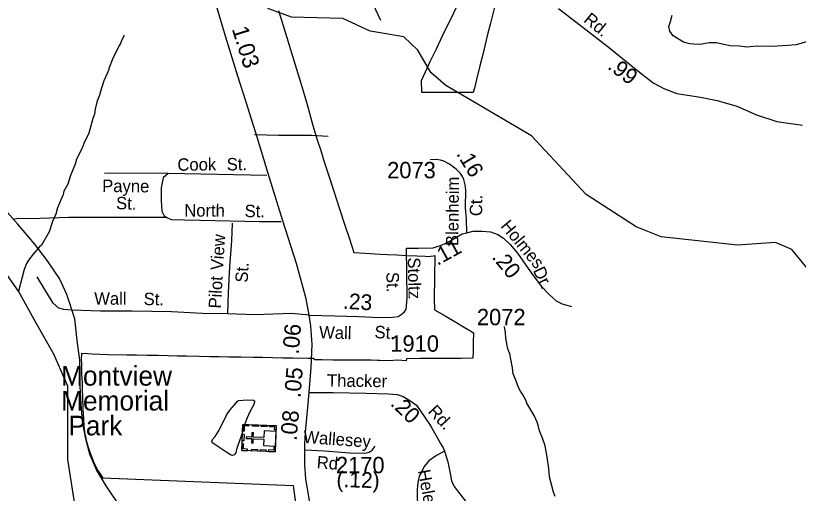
# Model space of a CAD drawing. Extents: x 1547597 to 1699558, y 810033 to 920809.
# Drawn here: x 1618448 to 1624425, y 901219 to 904868 of the extents above; entities that cross this region are included whole.
import ezdxf

# ---------------------------------------------------------------- set-up
doc = ezdxf.new("R2010")
doc.units = 0
for name, color, linetype in [('Exist Boundary Political City Limit New', 7, 'Continuous'), ('Exist Cultural Cemetery Label', 7, 'Continuous'), ('Exist Cultural Church with Cemetery CELL', 7, 'Continuous'), ('Exist Hydrographic Creek Single Shore', 7, 'Continuous'), ('Exist Hydrographic Misc Water Feature', 7, 'Continuous'), ('Exist Railroad Mainline', 7, 'Continuous'), ('Exist Road Non-System Type 51', 7, 'Continuous'), ('Exist Road Non-System Type 51 Label', 7, 'Continuous'), ('Exist Road Primary NC Attributed', 7, 'Continuous'), ('Exist Road Primary NC Service Mileage Hundredths English Label', 7, 'Continuous'), ('Exist Road Secondary Mileage Hundredths English Label', 7, 'Continuous'), ('Exist Road Secondary Type 51 Attributed', 7, 'Continuous'), ('Exist Road Secondary Type 51 Label', 7, 'Continuous'), ('Exist Road Secondary Type 51 Number Label', 7, 'Continuous'), ('Map Preparation Boundary City Limit Buffer Line', 7, 'Continuous')]:
    doc.layers.add(name, color=color, linetype=linetype)

msp = doc.modelspace()

# ---------------------------------------------------------------- linework, layer by layer
at = {"layer": 'Exist Boundary Political City Limit New'}
for points in [[(1622105.9, 904933.4), (1622075, 904811), (1622049.8, 904715.3), (1622018.2, 904582.4), (1621992.9, 904484.2), (1621966.9, 904380.4), (1621951.1, 904314.9), (1621942.4, 904282.2), (1621849.3, 904281.9), (1621763.6, 904282), (1621693, 904280.9), (1621637.7, 904281.8), (1621583.9, 904281.4), (1621548.9, 904281.9), (1621546.5, 904372), (1621577.1, 904439.8), (1621614.6, 904518.6), (1621661.7, 904615.9), (1621724.1, 904746.4), (1621776.2, 904853), (1621832, 904972.1)], [(1620454.2, 904907.5), (1620518, 904702.5), (1620582.5, 904492.3), (1620625.8, 904352.9), (1620673.2, 904189.5), (1620718.6, 904029.1), (1620749.1, 903928), (1620778.8, 903837.1), (1620804.8, 903751.4), (1620840.8, 903644.2), (1620875.7, 903535.9), (1620921.3, 903394), (1620961.4, 903269.1), (1620993.8, 903170.5), (1621030.2, 903059.3)], [(1621030.2, 903059.3), (1621115.6, 903053.5), (1621235.3, 903046.9), (1621287.2, 903044.4), (1621358.9, 903041.1), (1621431.8, 903037.4), (1621512.1, 903034.1), (1621575.3, 903030.8), (1621595.2, 903029.9), (1621615.4, 903030.7), (1621638, 903033.5), (1621650, 903035.9), (1621647.2, 902868.6), (1621644.7, 902707.8), (1621645.4, 902622.2), (1621727.7, 902574.4), (1621809.2, 902525.8), (1621867.9, 902490.6), (1621916.5, 902462.6), (1621943.5, 902446.4), (1621941.5, 902370.5), (1621941.6, 902308.6), (1621939, 902251.3), (1621850.9, 902250.1), (1621747.3, 902249.1), (1621651.8, 902248.8), (1621540.3, 902248.5), (1621432.4, 902246.2), (1621431, 902232.9), (1621363.5, 902235.8), (1621299.7, 902231.8), (1621226, 902233.9), (1621211.6, 902234.7), (1621162.8, 902236), (1621074.4, 902236.1), (1620986.3, 902236.6), (1620922, 902235.5), (1620892.4, 902235.9), (1620869, 902237.6), (1620788.3, 902238.1), (1620729.5, 902238.1), (1620727.8, 902249.9), (1620679.1, 902250.3), (1620565.3, 902251.3), (1620488.9, 902252.2), (1620409.8, 902253.9), (1620333.4, 902256.4), (1620263.2, 902258.1), (1620168.1, 902258.6), (1620076.5, 902260.3), (1620002.1, 902262.4), (1619933.5, 902263.3), (1619853.2, 902265), (1619751.9, 902266.4), (1619683.3, 902267.2), (1619612.7, 902269.8), (1619534.4, 902271.5), (1619450.2, 902272.8), (1619369.9, 902274.9), (1619295.9, 902275.8), (1619158.3, 902277.6), (1619090.1, 902279.3), (1619032, 902281.7), (1618997.2, 902284.2), (1618951.3, 902286.7), (1618950.4, 902280.7)], [(1618950.4, 902280.7), (1618950.4, 902280.7), (1618949.2, 902245.9), (1618950, 902203), (1618951.6, 902135.8), (1618954.9, 902062.9), (1618956.1, 902004), (1618958.9, 901957.2), (1618962.2, 901860.6), (1618966.6, 901791), (1618969.9, 901728.9), (1618976.8, 901675.2), (1618989.4, 901615.9), (1618999.9, 901579.1), (1619013.7, 901533.8), (1619031.2, 901488.6), (1619048.6, 901447.3), (1619075, 901392.8), (1619110.3, 901339.5), (1619111.8, 901337)], [(1619111.8, 901337), (1620566.7, 901279.3), (1620585.7, 901146.2), (1620652.2, 901013.1), (1620424.2, 901003.6), (1620424.2, 900870.4), (1620690.3, 900879.9), (1620956.3, 899872.1), (1620889.8, 899872.1), (1620804.3, 899872.1), (1620823.3, 899796), (1619660.2, 899769.3), (1619727, 899271.9), (1619905.3, 898529.4), (1619979.6, 898212.2)]]:
    msp.add_lwpolyline(points, dxfattribs=at)
at = {"layer": 'Exist Cultural Church with Cemetery CELL'}
for points in [[(1620176.1, 901547.3), (1620183.6, 901746.3), (1620438, 901736.7), (1620430.5, 901537.7)], [(1620226.9, 901744.7), (1620226.5, 901733.4), (1620194.3, 901734.6), (1620192.8, 901694), (1620181.7, 901694.5), (1620183.6, 901746.3)], [(1620432.1, 901580.8), (1620436.3, 901692.9), (1620345.8, 901696.3), (1620343.9, 901645.6), (1620262.5, 901648.6), (1620263.7, 901681.6), (1620252.7, 901682), (1620251.5, 901649), (1620209.3, 901650.7), (1620208.9, 901639.1), (1620251.1, 901637.4), (1620249.8, 901604.4), (1620260.8, 901603.9), (1620262.1, 901637), (1620343.5, 901634), (1620341.6, 901584.2)], [(1620299.5, 901730.5), (1620256.2, 901732.2), (1620256.7, 901743.6), (1620299.9, 901741.9)], [(1620365.4, 901728), (1620322.1, 901729.7), (1620322.5, 901741), (1620365.8, 901739.4)], [(1620436.8, 901703.6), (1620425.3, 901704), (1620426.1, 901726), (1620385.8, 901727.5), (1620386.2, 901738.6), (1620438, 901736.7)], [(1620178.9, 901621.3), (1620180.8, 901673.1), (1620192.2, 901672.7), (1620190.3, 901620.9)], [(1620219.4, 901545.7), (1620219.8, 901557), (1620187.6, 901558.2), (1620189.2, 901598.8), (1620178, 901599.2), (1620176.1, 901547.3)], [(1620293.5, 901542.9), (1620250.2, 901544.5), (1620250.6, 901555.9), (1620293.9, 901554.2)], [(1620360.6, 901540.3), (1620317.4, 901542), (1620317.8, 901553.3), (1620361.1, 901551.7)], [(1620431.7, 901570.8), (1620420.3, 901571.2), (1620419.4, 901549.2), (1620379, 901550.7), (1620378.6, 901539.6), (1620430.5, 901537.7)]]:
    msp.add_lwpolyline(points, close=True, dxfattribs=at)
at = {"layer": 'Exist Hydrographic Creek Single Shore'}
msp.add_lwpolyline([(1618907.6, 901087.9), (1618847.6, 901478.7), (1618847.7, 902039.4), (1618740.5, 902282.1), (1618603.1, 902524.8), (1618469.3, 902763.9), (1618113.9, 903268.3), (1617892.9, 903715), (1617774.8, 903820.7), (1617755.9, 903915.3), (1617683.1, 904155.8), (1617697.4, 905107.7), (1617684.4, 905805.1), (1617639.4, 906281.5), (1617569, 906521.9)], dxfattribs=at)
at = {"layer": 'Exist Hydrographic Misc Water Feature'}
for points in [[(1624769.9, 902601.7), (1624375.9, 903082.5), (1624251.8, 903134.3), (1623959.8, 903114), (1623376.8, 903178.4), (1623185.8, 903254.4), (1622805.9, 903501.8), (1622386.8, 903950.2), (1621732.8, 904334.4), (1621617.8, 904435.3), (1621519.8, 904604.7), (1621412.8, 904705.4), (1621154.8, 904750), (1620947.8, 904846.1), (1620555.8, 904857.3), (1620381.8, 904920), (1620233.8, 905113.4), (1620144.8, 905279.4), (1620032.8, 905665.7), (1619986.8, 905942.5), (1619946.8, 906068)], [(1624496.2, 904671), (1624407.8, 904646.5), (1624343.8, 904639.6), (1624223.7, 904633.6), (1624111.8, 904635.5), (1624031.7, 904626.8), (1623975.9, 904635.8), (1623903.9, 904638.9), (1623856.1, 904647.8), (1623800.4, 904660.8), (1623744.4, 904659.6), (1623716.3, 904656.2), (1623676.2, 904648.8), (1623628.3, 904651.7), (1623596.3, 904654.2), (1623548.6, 904665), (1623469.3, 904714.3), (1623443.9, 904748.7), (1623436.5, 904784.8), (1623449.1, 904824.6), (1623461.9, 904872.4)], [(1619275.5, 904719.1), (1619275.3, 904711.1), (1619256.8, 904679.4), (1619248.4, 904655.5), (1619238.2, 904639.8), (1619188.5, 904536.5), (1619159.4, 904465.1), (1619159.3, 904457.1), (1619146.8, 904425.3), (1619121.9, 904369.7), (1619090.4, 904274.3), (1619090.3, 904266.3), (1619071.6, 904218.6), (1619054.5, 904154.8), (1619049.8, 904114.9), (1619037.3, 904083.1), (1619007.6, 903971.7), (1618968.3, 903892.3), (1618964.1, 903876.4), (1618945.5, 903836.7), (1618912.4, 903773.3), (1618901.9, 903733.4), (1618866.4, 903646.1), (1618857.9, 903614.2), (1618845.4, 903582.4), (1618816.6, 903526.9), (1618810.2, 903503.1), (1618768.6, 903399.7), (1618755.8, 903351.9), (1618728.9, 903296.4), (1618703.7, 903216.8), (1618646.1, 903115.8), (1618629.9, 903102.1), (1618583, 903046.9), (1618546.2, 902999.5), (1618531.9, 902975.8), (1618513.1, 902928.1), (1618469.3, 902763.9)], [(1622567.4, 901195.8), (1622555.9, 901228), (1622523.8, 901344.6), (1622520.8, 901408.5), (1622508.2, 901496.8), (1622491.6, 901581.1), (1622472.6, 901641.4), (1622449.5, 901697.8), (1622442, 901729.9), (1622430.5, 901762.1), (1622407.5, 901814.4), (1622352.9, 901907.3), (1622343.3, 901931.5), (1622318.1, 901975.9), (1622304.4, 902000.2), (1622288.9, 902028.4), (1622267.8, 902084.8), (1622248.5, 902133.1), (1622241.3, 902177.2), (1622228.4, 902245.5), (1622221.1, 902285.6), (1622209.6, 902315.8), (1622202.1, 902347.9), (1622191, 902406), (1622189.6, 902446.1), (1622182.4, 902494.2)], [(1620150.9, 901929.3), (1620219.1, 901932.8), (1620264.9, 901930.5), (1620271.6, 901925.2), (1620272.5, 901914.8), (1620264.4, 901892.5), (1620235.3, 901841.9), (1620214.9, 901796.5), (1620193.5, 901737.1), (1620174.6, 901672.7), (1620143.3, 901577.2), (1620135.2, 901554), (1620128.9, 901529.9), (1620117.4, 901513.7), (1620104.5, 901509.5), (1620093.2, 901511.4), (1620068.4, 901527.3), (1619954.6, 901602.9), (1619948.7, 901609.9), (1619947, 901618.5), (1619950.6, 901630.6), (1619970.7, 901653.7), (1619997.1, 901693.9), (1620032.4, 901763.4), (1620061.6, 901820.8), (1620084.4, 901854.2), (1620118.6, 901896.1), (1620143.1, 901924.3), (1620150.9, 901929.3)]]:
    msp.add_lwpolyline(points, dxfattribs=at)
at = {"layer": 'Exist Railroad Mainline'}
msp.add_lwpolyline([(1619239.4, 901129.1), (1619139.1, 901276.2), (1619066.3, 901399), (1619013.7, 901519.5), (1618983.1, 901635.8), (1618958.6, 901768), (1618948, 901900.1), (1618940, 902037.3), (1618939.3, 902235.8), (1618918.9, 902385.9), (1618899.2, 902552.7), (1618839.2, 902739), (1618782.7, 902861.6), (1618692.1, 902994.5), (1618591.7, 903125.7), (1618461.5, 903277), (1618268, 903495)], dxfattribs=at)
at = {"layer": 'Exist Road Non-System Type 51'}
for points in [[(1620494, 905584.6), (1620559.5, 905485.7), (1620634.8, 905346.7), (1620686.3, 905285.7), (1620695.3, 905275), (1620760.5, 905223.5), (1620839.6, 905194.6), (1620961.5, 905137.3), (1621113.5, 905040.5), (1621174.5, 904959.9), (1621233.1, 904834.1)], [(1620834.2, 903945), (1620708.5, 903952.4), (1620456.6, 903953.3), (1620272.8, 903957.4)], [(1619613.2, 903662.3), (1619125.8, 903666.1)], [(1619613.2, 903662.3), (1619573.7, 903628.4), (1619560.5, 903553.1), (1619558.6, 903455.2), (1619564.3, 903374.2), (1619581.2, 903338.4), (1619602.8, 903327.1)], [(1620365.3, 903648.4), (1619613.2, 903662.3)], [(1619602.8, 903327.1), (1619148.9, 903325.7), (1618851.6, 903327.5), (1618635.8, 903320), (1618457, 903316.3), (1618426.9, 903310.6)], [(1619602.8, 903327.1), (1619635.8, 903310.2), (1619737.4, 903308.3), (1620087.4, 903300.8)], [(1620101.4, 903283.5), (1620095.9, 903149.5), (1620081.8, 902949.9), (1620071.6, 902754), (1620065.7, 902590)], [(1620087.4, 903300.8), (1620309.4, 903297), (1620476.9, 903297)], [(1620065.7, 902590), (1619875.9, 902594.3), (1619638.1, 902604.9), (1619338.5, 902610.4), (1619095.2, 902611.7), (1618878.8, 902619.5), (1618816.9, 902624.2), (1618777, 902634.6), (1618733.4, 902671.1), (1618670.6, 902775.8), (1618611.8, 902874.5)], [(1620689.4, 902581.6), (1620556.7, 902594.4), (1620273.5, 902583.8), (1620065.7, 902590)]]:
    msp.add_lwpolyline(points, dxfattribs=at)
at = {"layer": 'Exist Road Primary NC Attributed'}
for points in [[(1620689.4, 902581.6), (1620667.9, 902704.3), (1620592.6, 902974.7), (1620486.1, 903308.3), (1620376.3, 903662), (1620284.8, 903966.9), (1620262.6, 904037.9), (1620209.5, 904207.9), (1620145.7, 904405.2), (1620050.2, 904710.8), (1619974.1, 904968.5)], [(1620688.7, 901990.5), (1620704.9, 902180.6), (1620711.3, 902356.3), (1620702.4, 902499), (1620689.4, 902581.6)], [(1620655.4, 901550.7), (1620656.8, 901598.6), (1620661.5, 901683.1), (1620688.7, 901990.5)], [(1621150.7, 899441.5), (1621107, 899600.8), (1621043.8, 899844.7), (1620982.9, 900067.8), (1620900, 900376.3), (1620839.7, 900605.2), (1620807.5, 900725), (1620765.1, 900887.8), (1620708.5, 901098.7), (1620692, 901162.6), (1620679, 901242.2), (1620664.7, 901329), (1620655.4, 901439.5), (1620655.4, 901550.7)]]:
    msp.add_lwpolyline(points, dxfattribs=at)
at = {"layer": 'Exist Road Secondary Type 51 Attributed'}
for points in [[(1622594.1, 904922.8), (1622780.7, 904777.3), (1622973.1, 904629.7), (1623186.8, 904456.5), (1623317.2, 904355.9), (1623398.4, 904313.2), (1623496.8, 904274.7), (1623678, 904246.2), (1623804.1, 904220.5), (1623955.9, 904177.8), (1624105.5, 904111.5), (1624261.6, 904060.1), (1624456.1, 904032.3)], [(1621893.2, 903210), (1621891.1, 903312.6), (1621883.5, 903399.4), (1621885.1, 903535.2), (1621880.9, 903575.7), (1621870, 903617.4), (1621859.8, 903639.4), (1621844.5, 903663.7), (1621811.5, 903696.2), (1621761.3, 903734.7), (1621718.9, 903756.7), (1621693.1, 903764.9), (1621658.7, 903769), (1621613.8, 903766.3)], [(1621432.3, 903092.4), (1621523.4, 903092.4), (1621636.1, 903093.8), (1621668, 903105.3), (1621693.4, 903113.2), (1621741.2, 903133.3), (1621857.4, 903202.1), (1621893.2, 903210)], [(1621893.2, 903210), (1621940.9, 903222.2), (1622009.8, 903222.2), (1622075.1, 903215.8), (1622130.3, 903196.4), (1622173.4, 903168.4), (1622224, 903120.4), (1622281.4, 903052.9), (1622362.8, 902936), (1622422.3, 902853.5), (1622462.5, 902800.4), (1622518.5, 902740.9), (1622575.8, 902689.9), (1622622.5, 902667.7), (1622693.5, 902647.6)], [(1620689.4, 902581.6), (1620886, 902575.8), (1621070, 902570.1), (1621227.9, 902562.2), (1621324.7, 902564.4), (1621369.9, 902570.1), (1621391.4, 902584.5), (1621415.1, 902602.4), (1621429.4, 902623.9), (1621437.3, 902712.9), (1621434.5, 902905.9), (1621432.3, 903092.4)], [(1620688.7, 901990.5), (1620871.7, 901989.7), (1621124.9, 901984.7), (1621294.2, 901980.4), (1621361.6, 901974.7), (1621406.1, 901958.9), (1621457.8, 901929.5), (1621508.4, 901892.9), (1621609.7, 901748.6), (1621626.8, 901717.7), (1621666.9, 901645.8), (1621692.3, 901601.4), (1621713.2, 901567.9), (1621722.5, 901542.1)], [(1620655.4, 901550.7), (1620807.7, 901543.9), (1620999.3, 901529.8), (1621115.3, 901526.5), (1621148.8, 901533.2), (1621169.4, 901550), (1621193.8, 901579.7)], [(1621722.5, 901542.1), (1621662.6, 901507.6), (1621603.1, 901468.2), (1621567.7, 901423.9), (1621546.5, 901381.6), (1621529.6, 901349.9), (1621521.2, 901314), (1621517, 901278.1), (1621514.8, 901244.2), (1621514.5, 901176.2), (1621527.4, 901096.6), (1621557.5, 900978.2)], [(1621722.5, 901542.1), (1621748.7, 901460.3), (1621766.6, 901371.3), (1621776.7, 901316.1), (1621796, 901270.9), (1621909.7, 901127.4), (1621964.3, 901056.4), (1621995.1, 901001.2), (1622025.2, 900946.6), (1622062.5, 900877), (1622098.4, 900815.4), (1622195.3, 900711.3), (1622230.4, 900666.1), (1622250.5, 900628.8), (1622274.5, 900542), (1622293.9, 900496.8)]]:
    msp.add_lwpolyline(points, dxfattribs=at)
at = {"layer": 'Map Preparation Boundary City Limit Buffer Line'}
for points in [[(1622105.9, 904933.4), (1622075, 904811), (1622049.8, 904715.3), (1622018.2, 904582.4), (1621992.9, 904484.2), (1621966.9, 904380.4), (1621951.1, 904314.9), (1621942.4, 904282.2), (1621849.3, 904281.9), (1621763.6, 904282), (1621693, 904280.9), (1621637.7, 904281.8), (1621583.9, 904281.4), (1621548.9, 904281.9), (1621546.5, 904372), (1621577.1, 904439.8), (1621614.6, 904518.6), (1621661.7, 904615.9), (1621724.1, 904746.4), (1621776.2, 904853), (1621832, 904972.1)], [(1620454.2, 904907.5), (1620518, 904702.5), (1620582.5, 904492.3), (1620625.8, 904352.9), (1620673.2, 904189.5), (1620718.6, 904029.1), (1620749.1, 903928), (1620778.8, 903837.1), (1620804.8, 903751.4), (1620840.8, 903644.2), (1620875.7, 903535.9), (1620921.3, 903394), (1620961.4, 903269.1), (1620993.8, 903170.5), (1621030.2, 903059.3)], [(1621030.2, 903059.3), (1621115.6, 903053.5), (1621235.3, 903046.9), (1621287.2, 903044.4), (1621358.9, 903041.1), (1621431.8, 903037.4), (1621512.1, 903034.1), (1621575.3, 903030.8), (1621595.2, 903029.9), (1621615.4, 903030.7), (1621638, 903033.5), (1621650, 903035.9), (1621647.2, 902868.6), (1621644.7, 902707.8), (1621645.4, 902622.2), (1621727.7, 902574.4), (1621809.2, 902525.8), (1621867.9, 902490.6), (1621916.5, 902462.6), (1621943.5, 902446.4), (1621941.5, 902370.5), (1621941.6, 902308.6), (1621939, 902251.3), (1621850.9, 902250.1), (1621747.3, 902249.1), (1621651.8, 902248.8), (1621540.3, 902248.5), (1621432.4, 902246.2), (1621431, 902232.9), (1621363.5, 902235.8), (1621299.7, 902231.8), (1621226, 902233.9), (1621211.6, 902234.7), (1621162.8, 902236), (1621074.4, 902236.1), (1620986.3, 902236.6), (1620922, 902235.5), (1620892.4, 902235.9), (1620869, 902237.6), (1620788.3, 902238.1), (1620729.5, 902238.1), (1620727.8, 902249.9), (1620679.1, 902250.3), (1620565.3, 902251.3), (1620488.9, 902252.2), (1620409.8, 902253.9), (1620333.4, 902256.4), (1620263.2, 902258.1), (1620168.1, 902258.6), (1620076.5, 902260.3), (1620002.1, 902262.4), (1619933.5, 902263.3), (1619853.2, 902265), (1619751.9, 902266.4), (1619683.3, 902267.2), (1619612.7, 902269.8), (1619534.4, 902271.5), (1619450.2, 902272.8), (1619369.9, 902274.9), (1619295.9, 902275.8), (1619158.3, 902277.6), (1619090.1, 902279.3), (1619032, 902281.7), (1618997.2, 902284.2), (1618951.3, 902286.7), (1618950.4, 902280.7)], [(1618950.4, 902280.7), (1618950.4, 902280.7), (1618949.2, 902245.9), (1618950, 902203), (1618951.6, 902135.8), (1618954.9, 902062.9), (1618956.1, 902004), (1618958.9, 901957.2), (1618962.2, 901860.6), (1618966.6, 901791), (1618969.9, 901728.9), (1618976.8, 901675.2), (1618989.4, 901615.9), (1618999.9, 901579.1), (1619013.7, 901533.8), (1619031.2, 901488.6), (1619048.6, 901447.3), (1619075, 901392.8), (1619110.3, 901339.5), (1619111.8, 901337)], [(1619111.8, 901337), (1620566.7, 901279.3), (1620585.7, 901146.2), (1620652.2, 901013.1), (1620424.2, 901003.6), (1620424.2, 900870.4), (1620690.3, 900879.9), (1620956.3, 899872.1), (1620889.8, 899872.1), (1620804.3, 899872.1), (1620823.3, 899796), (1619660.2, 899769.3), (1619727, 899271.9), (1619905.3, 898529.4), (1619979.6, 898212.2)]]:
    msp.add_lwpolyline(points, dxfattribs=at)

# ---------------------------------------------------------------- texts
at = {"layer": 'Exist Cultural Cemetery Label'}
for s, p in [('Montview ', (1618794.9, 902042.2)), ('Memorial ', (1618794.9, 901852.2)), (' Park', (1618794.9, 901662.2))]:
    msp.add_text(s, height=150, dxfattribs=at).set_placement(p)
at = {"layer": 'Exist Road Non-System Type 51 Label'}
for s, rotation, p in [('Cook', 0.55049, (1619683.6, 903683.2)), ('St.', 1.0714, (1620060.8, 903685.5)), ('Payne', 359.55132, (1619108.5, 903521.1)), ('St.', 358.37091, (1619213.9, 903390.3)), ('North', 359.84164, (1619735.4, 903333.7)), ('St.', 359.31985, (1620196.2, 903329.5)), ('View', 85.97087, (1620030.4, 902920.6)), ('St.', 87.02534, (1620219.8, 902827.1)), ('Pilot', 87.02534, (1620015.9, 902629.5)), ('Wall', 359.68402, (1619047.8, 902661.2)), ('St.', 358.95126, (1619424.9, 902658))]:
    msp.add_text(s, height=95, rotation=rotation, dxfattribs=at).set_placement(p)
at = {"layer": 'Exist Road Primary NC Service Mileage Hundredths English Label'}
for s, rotation, p in [('1.03', 287.33871, (1620098.3, 904766.7)), ('.06', 85.1469, (1620609.1, 902278.1)), ('.05', 85.1469, (1620622.2, 901945.8)), ('.08', 84.94701, (1620593, 901617.7))]:
    msp.add_text(s, height=125, rotation=rotation, dxfattribs=at).set_placement(p)
at = {"layer": 'Exist Road Secondary Mileage Hundredths English Label'}
for s, rotation, p in [('.99', 322.50684, (1622961.6, 904468.3)), ('.16', 301.16788, (1621810.3, 903812.8)), ('.11', 28.90383, (1621668.8, 902956.4)), ('.20', 309.62162, (1622079.8, 903020.7)), ('.23', 356.70553, (1620945.1, 902630.1)), ('.20', 315.69439, (1621304.1, 901898.1)), ('(.12)', 358.3427, (1620896.6, 901268.3))]:
    msp.add_text(s, height=120, rotation=rotation, dxfattribs=at).set_placement(p)
at = {"layer": 'Exist Road Secondary Type 51 Label'}
for s, rotation, p in [('Rd.', 320.69354, (1622778.8, 904826)), ('Blenheim', 89.34276, (1621827.8, 903108.3)), ('Ct.', 89.34276, (1622010.3, 903336.3)), ('Holmes', 309.62162, (1622146.5, 903258.6)), ('Stoltz', 271.14444, (1621442.9, 903020.7)), ('Dr.', 295.74879, (1622396.3, 902922.5)), ('St.', 271.14444, (1621279.3, 902909.6)), ('Wall', 358.2844, (1620764.3, 902403.7)), ('St.', 357.54671, (1621187.3, 902405.3)), ('Thacker', 359.32776, (1620825.4, 902035)), ('Rd.', 312.97195, (1621591.2, 901840.6)), ('Wallesey', 355.79136, (1620642.7, 901605.4)), ('Rd.', 355.79136, (1620744.9, 901411)), ('Helena', 280.27099, (1621519.7, 901392.7))]:
    msp.add_text(s, height=95, rotation=rotation, dxfattribs=at).set_placement(p)
at = {"layer": 'Exist Road Secondary Type 51 Number Label'}
for s, p in [('2073', (1621284.7, 903626)), ('2072', (1621970.4, 902503.4)), ('1910', (1621309, 902301.3)), ('2170', (1620893.7, 901373))]:
    msp.add_text(s, height=125, dxfattribs=at).set_placement(p)

doc.saveas('drawing.dxf')
